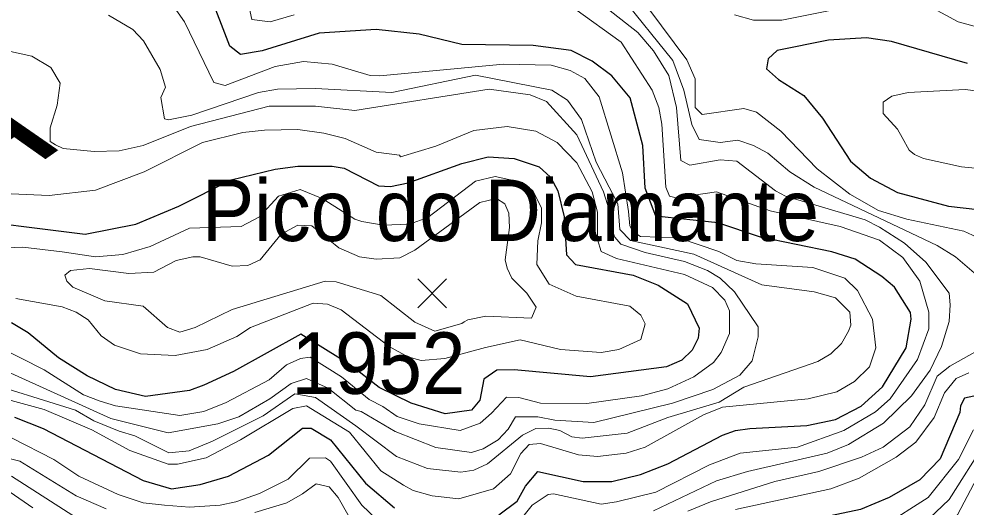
# Model space of a CAD drawing. Extents: x 423 to 448.8, y 7456.3 to 7484.
# Drawn here: x 440.811 to 442.042, y 7479.256 to 7479.891 of the extents above; entities that cross this region are included whole.
import ezdxf
from ezdxf.enums import TextEntityAlignment as Align

# ---------------------------------------------------------------- set-up
doc = ezdxf.new("R2010")
doc.units = 0
doc.header["$LTSCALE"] = 0.032
for name, color, linetype, lineweight in [('1', 7, 'Continuous', 25), ('2', 7, 'Continuous', 13), ('21', 7, 'Continuous', 25)]:
    doc.layers.add(name, color=color, linetype=linetype, lineweight=lineweight)
doc.layers.add('61', color=7, linetype='Continuous')

msp = doc.modelspace()

# ---------------------------------------------------------------- linework, layer by layer
at = {"layer": '1'}
for points in [[(441.4347, 7479.2461), (441.4586, 7479.2639), (441.4695, 7479.2832), (441.4857, 7479.3025), (441.5445, 7479.2894), (441.5817, 7479.2894), (441.6188, 7479.2987), (441.6544, 7479.3126), (441.7255, 7479.3498), (441.7425, 7479.3559), (441.7611, 7479.3582), (441.8354, 7479.3621), (441.8725, 7479.3699), (441.9057, 7479.3876), (441.9336, 7479.4124), (441.9645, 7479.4635), (441.9707, 7479.5006), (441.9699, 7479.5091), (441.949, 7479.5424), (441.9328, 7479.5562), (441.898, 7479.5787), (441.8678, 7479.588), (441.775, 7479.6073), (441.7193, 7479.6259), (441.6389, 7479.6344), (441.6249, 7479.6708), (441.6218, 7479.7264), (441.6056, 7479.7883), (441.5816, 7479.8169), (441.5561, 7479.8362), (441.529, 7479.8502), (441.4796, 7479.8564), (441.3867, 7479.8579), (441.3311, 7479.8711), (441.2754, 7479.8772), (441.2011, 7479.8726), (441.1269, 7479.8494), (441.099, 7479.8448), (441.0851, 7479.8556), (441.058, 7479.926)], [(442.0442, 7479.8332), (441.9452, 7479.8618), (441.9127, 7479.8664), (441.8632, 7479.8633), (441.7967, 7479.8502), (441.785, 7479.8393), (441.7827, 7479.8262), (441.7982, 7479.8123), (441.8315, 7479.7914), (441.8554, 7479.762), (441.8918, 7479.7063), (441.9181, 7479.6839), (441.9529, 7479.6653), (442.0194, 7479.6475), (442.2174, 7479.6251)], [(441.3171, 7479.6777), (441.3867, 7479.7032), (441.4208, 7479.7117), (441.4548, 7479.7094), (441.4873, 7479.6986), (441.502, 7479.6854), (441.5113, 7479.6677), (441.5197, 7479.6336), (441.5228, 7479.5841), (441.5344, 7479.5717), (441.6095, 7479.5578), (441.642, 7479.5446), (441.6799, 7479.5207), (441.6953, 7479.489), (441.6938, 7479.4758), (441.686, 7479.4604), (441.6729, 7479.4472), (441.6528, 7479.4387), (441.5538, 7479.4255), (441.4548, 7479.4348), (441.4324, 7479.4341), (441.4153, 7479.4224), (441.4099, 7479.3954), (441.3991, 7479.3822), (441.3651, 7479.3776), (441.321, 7479.3915), (441.2792, 7479.4117), (441.2417, 7479.4413), (441.1775, 7479.4811), (441.0897, 7479.4325), (441.0511, 7479.4147), (441.0325, 7479.4078), (440.9753, 7479.4), (440.9366, 7479.4093), (440.8995, 7479.4271), (440.8623, 7479.4503), (440.8229, 7479.4828), (440.8012, 7479.4959)], [(440.7169, 7479.6336), (440.8971, 7479.6112), (440.9629, 7479.6243), (441.0186, 7479.6475), (441.0866, 7479.6816), (441.1439, 7479.6955), (441.1733, 7479.6994), (441.2181, 7479.6994), (441.2336, 7479.697), (441.2785, 7479.6738), (441.2939, 7479.673), (441.3171, 7479.6777)], [(442.0643, 7479.4031), (442.0403, 7479.3977), (442.0349, 7479.3877), (442.0341, 7479.3791), (442.0086, 7479.3188), (441.9823, 7479.2918), (441.9421, 7479.2685), (441.905, 7479.253), (441.8493, 7479.2415), (441.775, 7479.2299), (441.7193, 7479.2144), (441.7008, 7479.2051), (441.6659, 7479.1796), (441.6311, 7479.1424), (441.6288, 7479.1332), (441.6319, 7479.1247), (441.6605, 7479.1177), (441.6712, 7479.1106), (441.6726, 7479.1046), (441.671, 7479.0952), (441.6396, 7479.0721), (441.5631, 7479.0519)], [(440.8051, 7479.373), (440.8422, 7479.3583), (440.9722, 7479.2909), (441.0093, 7479.2801), (441.0464, 7479.2856), (441.0835, 7479.2964), (441.1353, 7479.3235), (441.1795, 7479.359), (441.191, 7479.359), (441.2158, 7479.3436), (441.2614, 7479.2871), (441.2993, 7479.2554)]]:
    msp.add_lwpolyline(points, dxfattribs=at)
at = {"layer": '2'}
for points in [[(441.6033, 7479.6406), (441.5956, 7479.6909), (441.5654, 7479.7899), (441.5468, 7479.8138), (441.5275, 7479.8239), (441.5028, 7479.8308), (441.4409, 7479.8324), (441.28, 7479.8169), (441.2676, 7479.8177), (441.2181, 7479.8324), (441.181, 7479.8355), (441.1439, 7479.8293), (441.0789, 7479.8045), (441.0642, 7479.8084), (441.0263, 7479.8873), (440.983, 7479.9492), (440.9698, 7479.9608), (440.932, 7479.9848), (440.8747, 7479.9863), (440.8507, 7479.9948), (440.8391, 7480.0204), (440.8206, 7480.0946), (440.7997, 7480.1317)], [(441.1686, 7479.8966), (441.1377, 7479.8873), (441.1137, 7479.8904), (441.0967, 7479.9693)], [(441.6358, 7479.2515), (441.7178, 7479.2902), (441.758, 7479.3026), (441.8617, 7479.3265), (441.8894, 7479.3374), (441.9351, 7479.3652), (441.9715, 7479.4008), (441.9954, 7479.4341), (442.0101, 7479.465), (442.0202, 7479.4975), (442.0217, 7479.5192), (442.0202, 7479.5346), (441.99, 7479.5748), (441.9622, 7479.5996), (441.9297, 7479.6204), (441.9112, 7479.6297), (441.8075, 7479.6607), (441.7943, 7479.6677), (441.7441, 7479.7063), (441.7224, 7479.7079), (441.6829, 7479.7009), (441.6713, 7479.7071), (441.6659, 7479.7759), (441.6559, 7479.8177), (441.6358, 7479.8494), (441.6156, 7479.8734), (441.5353, 7479.9368)], [(442.0527, 7479.5609), (442.0287, 7479.5818), (442.0047, 7479.5965), (441.8446, 7479.6723), (441.8129, 7479.6924), (441.7843, 7479.7164), (441.7657, 7479.7264), (441.7456, 7479.7334), (441.7224, 7479.7303), (441.6954, 7479.7341), (441.6857, 7479.7536), (441.6752, 7479.7986), (441.6609, 7479.8372), (441.594, 7479.9206)], [(441.9266, 7479.9144), (441.8029, 7479.8896), (441.7657, 7479.8896), (441.741, 7479.8966)], [(442.5145, 7479.9152), (442.4402, 7479.8788), (442.4031, 7479.871), (442.3659, 7479.8742), (442.3164, 7479.8873), (442.2793, 7479.8873), (442.2546, 7479.8819), (442.2298, 7479.8811), (442.1803, 7479.8912), (442.0689, 7479.8772), (442.0318, 7479.8873), (441.9885, 7479.9105)], [(441.823, 7479.3343), (441.8833, 7479.3559), (441.9243, 7479.3799), (441.9436, 7479.3969), (441.9792, 7479.448), (441.9939, 7479.4882), (441.9939, 7479.5099), (441.9823, 7479.5501), (441.9599, 7479.581), (441.9297, 7479.6034), (441.8787, 7479.6212), (441.7874, 7479.6414), (441.7178, 7479.6661), (441.6853, 7479.6615), (441.6729, 7479.6568), (441.6567, 7479.6607), (441.652, 7479.6723), (441.6466, 7479.7543), (441.6427, 7479.7759), (441.6342, 7479.7984), (441.594, 7479.861), (441.5337, 7479.9043)], [(441.6296, 7479.9043), (441.6791, 7479.8378), (441.6899, 7479.8131), (441.6899, 7479.7759), (441.6992, 7479.7666), (441.7534, 7479.7744), (441.7696, 7479.7698), (441.8013, 7479.745), (441.8485, 7479.6963), (441.891, 7479.663), (441.9282, 7479.6421), (441.9653, 7479.6305), (442.0395, 7479.6151), (442.1014, 7479.5864), (442.1138, 7479.5833), (442.2252, 7479.5694), (442.2376, 7479.5656), (442.2623, 7479.5485), (442.2654, 7479.5307), (442.2607, 7479.5184)], [(441.3016, 7479.3219), (441.3419, 7479.3064), (441.3852, 7479.3018), (441.4022, 7479.3041), (441.42, 7479.3126), (441.4656, 7479.3497), (441.4827, 7479.3583), (441.4997, 7479.359), (441.5143, 7479.3559), (441.5298, 7479.3474), (441.543, 7479.3459), (441.6018, 7479.3521), (441.6544, 7479.3729), (441.7212, 7479.3928), (441.7535, 7479.4123), (441.8493, 7479.4456), (441.8662, 7479.4557), (441.8802, 7479.4688), (441.8895, 7479.4851), (441.8926, 7479.4929), (441.891, 7479.5099), (441.8724, 7479.5284), (441.8446, 7479.5362), (441.7766, 7479.5454), (441.6883, 7479.5852), (441.6061, 7479.603), (441.592, 7479.6171), (441.5893, 7479.6508), (441.5614, 7479.7049), (441.5423, 7479.7604), (441.5242, 7479.7853), (441.5037, 7479.7984), (441.4044, 7479.8179), (441.2955, 7479.7953), (441.1965, 7479.8007), (441.147, 7479.7999), (441.1222, 7479.7953), (441.0356, 7479.7659), (441.0054, 7479.7597), (441, 7479.7612), (440.9954, 7479.7891), (441.0016, 7479.8022), (440.9946, 7479.8254), (440.9729, 7479.8626), (440.959, 7479.8772), (440.9273, 7479.8958)], [(440.7819, 7479.4387), (440.9304, 7479.3714), (441.0047, 7479.3528), (441.0696, 7479.3645), (441.0967, 7479.3737), (441.1369, 7479.3969), (441.1647, 7479.4171), (441.1848, 7479.4232), (441.2128, 7479.4108), (441.2489, 7479.3821), (441.256, 7479.3807), (441.3001, 7479.3544), (441.3527, 7479.3335), (441.3991, 7479.3273), (441.4146, 7479.332), (441.4339, 7479.3436), (441.447, 7479.3575), (441.4563, 7479.3737), (441.4857, 7479.3737), (441.5074, 7479.3691), (441.5585, 7479.366), (441.6606, 7479.3915), (441.7131, 7479.4093), (441.7479, 7479.4278), (441.7642, 7479.4464), (441.7719, 7479.4774), (441.7719, 7479.4905), (441.741, 7479.5362), (441.7224, 7479.5539), (441.7062, 7479.564), (441.676, 7479.5756), (441.625, 7479.5872), (441.5932, 7479.598), (441.5855, 7479.6073), (441.5809, 7479.6197), (441.5786, 7479.6414), (441.5708, 7479.6661), (441.536, 7479.7404), (441.4966, 7479.7837), (441.4757, 7479.7922), (441.4223, 7479.7999), (441.2475, 7479.772), (441.1965, 7479.7775), (441.1361, 7479.7775), (441.034, 7479.7512), (440.9722, 7479.7264), (440.9412, 7479.7195), (440.9087, 7479.7187), (440.8685, 7479.7226), (440.8584, 7479.7272), (440.8515, 7479.7318), (440.8515, 7479.7496), (440.8608, 7479.779), (440.8646, 7479.8076), (440.8523, 7479.8277), (440.8275, 7479.8425), (440.7819, 7479.8525)], [(442.1355, 7479.6893), (442.0365, 7479.6986), (441.987, 7479.7094), (441.9753, 7479.7148), (441.9684, 7479.7202), (441.9591, 7479.7367), (441.9531, 7479.7479), (441.9343, 7479.7682), (441.9343, 7479.7829), (441.9459, 7479.7906), (441.9668, 7479.7953), (442.0411, 7479.7991), (442.0782, 7479.7945)], [(441.4254, 7479.3783), (441.4447, 7479.3993), (441.461, 7479.3985), (441.4888, 7479.3915), (441.5492, 7479.3908), (441.6203, 7479.4008), (441.6544, 7479.4101), (441.6884, 7479.4255), (441.7139, 7479.4441), (441.7239, 7479.4572), (441.7348, 7479.482), (441.7348, 7479.5114), (441.7286, 7479.5253), (441.7124, 7479.5416), (441.676, 7479.5586), (441.5878, 7479.5795), (441.5677, 7479.5887), (441.5631, 7479.6042), (441.5631, 7479.6398), (441.5561, 7479.6661), (441.536, 7479.704), (441.5105, 7479.7303), (441.4827, 7479.745), (441.4455, 7479.7512), (441.4022, 7479.7458), (441.3527, 7479.7256), (441.3071, 7479.7117), (441.3055, 7479.7141), (441.2754, 7479.7179), (441.2351, 7479.7357), (441.2073, 7479.7427), (441.1733, 7479.7473), (441.13, 7479.7465), (441.1021, 7479.7435), (441.0495, 7479.7303), (440.9737, 7479.6924), (440.9103, 7479.6684), (440.85, 7479.6615), (440.7804, 7479.6646)], [(440.795, 7479.5934), (440.8159, 7479.5942), (440.867, 7479.588), (440.9103, 7479.5818), (440.9459, 7479.5849), (440.9815, 7479.595), (441.0325, 7479.6189), (441.0998, 7479.6212), (441.1237, 7479.6336), (441.1485, 7479.6607), (441.1764, 7479.6692), (441.205, 7479.6576), (441.2475, 7479.6305), (441.2568, 7479.6274), (441.2846, 7479.6228), (441.3187, 7479.6243), (441.3426, 7479.6328), (441.4045, 7479.68), (441.4301, 7479.6862), (441.4656, 7479.6785), (441.4788, 7479.6677), (441.4904, 7479.6452), (441.4904, 7479.6259), (441.4857, 7479.6026), (441.4842, 7479.5717), (441.5004, 7479.5462), (441.5353, 7479.5307), (441.6049, 7479.5176), (441.6195, 7479.506), (441.625, 7479.4944), (441.6195, 7479.4742), (441.5909, 7479.4611), (441.5677, 7479.4573), (441.5151, 7479.4611), (441.4625, 7479.4735), (441.4175, 7479.4638), (441.3646, 7479.4496), (441.3337, 7479.4469), (441.3163, 7479.4516), (441.2921, 7479.465), (441.2297, 7479.5129), (441.2119, 7479.5199), (441.1934, 7479.5214), (441.1121, 7479.4898), (441.0943, 7479.4781), (441.0557, 7479.4611), (441.0139, 7479.4534), (440.9691, 7479.4557), (440.935, 7479.4666), (440.918, 7479.4789), (440.901, 7479.4998), (440.8855, 7479.5098), (440.867, 7479.5168), (440.8067, 7479.5276)], [(440.7448, 7479.4101), (440.8438, 7479.383), (440.9057, 7479.3567), (440.9552, 7479.3296), (441.0047, 7479.3119), (441.017, 7479.3119), (441.0542, 7479.3204), (441.099, 7479.3435), (441.1671, 7479.3846), (441.1849, 7479.3877), (441.2405, 7479.3536), (441.2815, 7479.3033), (441.3109, 7479.2848), (441.3233, 7479.2778), (441.3481, 7479.2709), (441.3829, 7479.267), (441.4277, 7479.2801), (441.4501, 7479.2995), (441.4633, 7479.3258), (441.4741, 7479.3374), (441.4888, 7479.3389), (441.5383, 7479.3242), (441.5631, 7479.3219), (441.6002, 7479.3265), (441.625, 7479.3343), (441.7008, 7479.376), (441.7255, 7479.3861), (441.8369, 7479.3969), (441.874, 7479.4062), (441.8972, 7479.4194), (441.9165, 7479.4387), (441.9251, 7479.4635), (441.9204, 7479.5006), (441.9011, 7479.5377), (441.8848, 7479.5539), (441.8431, 7479.5679), (441.7688, 7479.5725), (441.7441, 7479.5771), (441.7208, 7479.5888), (441.6683, 7479.6065), (441.6188, 7479.6081), (441.6095, 7479.6143), (441.6049, 7479.622), (441.6033, 7479.6406)], [(440.7834, 7479.465), (440.8438, 7479.4348), (440.8948, 7479.4023), (440.9165, 7479.3939), (440.9366, 7479.3877), (441.0201, 7479.3753), (441.0511, 7479.3807), (441.0805, 7479.3923), (441.1361, 7479.4217), (441.1586, 7479.441), (441.1771, 7479.4495), (441.1895, 7479.4511), (441.2302, 7479.4258), (441.2661, 7479.3963), (441.284, 7479.3869), (441.3028, 7479.3738), (441.3311, 7479.3645), (441.3844, 7479.3559), (441.4107, 7479.3652), (441.4254, 7479.3783)], [(441.6807, 7479.2507), (441.7101, 7479.2631), (441.7936, 7479.2894), (441.8508, 7479.3026), (441.9065, 7479.3211), (441.9344, 7479.3343), (441.9691, 7479.3606), (441.9885, 7479.3892), (442.0047, 7479.4263), (442.021, 7479.4395), (442.0566, 7479.4596)], [(440.7534, 7479.423), (440.8846, 7479.3823), (440.9084, 7479.3685), (440.9413, 7479.3551), (440.9615, 7479.349), (441.0057, 7479.3268), (441.0321, 7479.3292), (441.0624, 7479.342), (441.1282, 7479.3749), (441.1695, 7479.4035), (441.1966, 7479.3987), (441.2487, 7479.3618), (441.3016, 7479.3219)], [(442.0457, 7479.431), (442.0295, 7479.4232), (442.014, 7479.4046), (442.0008, 7479.3729), (441.9769, 7479.3405), (441.9513, 7479.3211), (441.9034, 7479.294), (441.8663, 7479.2801), (441.7425, 7479.2531)], [(440.802, 7479.3459), (440.8561, 7479.3181), (440.8886, 7479.2964), (440.9397, 7479.2724), (440.9722, 7479.2616), (441, 7479.2585), (441.0325, 7479.2561), (441.0727, 7479.2585), (441.0928, 7479.2631), (441.1238, 7479.2739), (441.1608, 7479.2925), (441.1887, 7479.3196), (441.2096, 7479.3204), (441.2158, 7479.3157), (441.2568, 7479.2585), (441.2854, 7479.2314)], [(441.9344, 7479.2314), (441.9931, 7479.2686), (442.0326, 7479.3181), (442.0519, 7479.3567)], [(441.4625, 7479.2392), (441.478, 7479.2585), (441.4989, 7479.2724), (441.5059, 7479.2732), (441.5677, 7479.26), (441.5878, 7479.2631), (441.6389, 7479.2755), (441.7085, 7479.3111), (441.7487, 7479.3265), (441.823, 7479.3343)], [(441.9862, 7479.2337), (442.0202, 7479.2662), (442.0674, 7479.3405)], [(440.7571, 7479.3296), (440.812, 7479.3157), (440.8855, 7479.2708), (440.9242, 7479.2538)], [(442.0693, 7479.3183), (442.031, 7479.2461), (441.9923, 7479.2074), (441.9576, 7479.1897), (441.8771, 7479.127), (441.8338, 7479.1224), (441.8183, 7479.1169), (441.8098, 7479.11), (441.7967, 7479.0736), (441.7843, 7479.0527), (441.7603, 7479.0249), (441.7039, 7478.9909), (441.6513, 7478.9715)], [(440.8012, 7479.2964), (440.9026, 7479.2314)], [(441.1176, 7479.2492), (441.1593, 7479.2616), (441.1795, 7479.2732), (441.1972, 7479.2863), (441.2142, 7479.2825), (441.2259, 7479.2686), (441.2491, 7479.2275)], [(440.8291, 7479.2554), (440.7997, 7479.2755)]]:
    msp.add_lwpolyline(points, dxfattribs=at)
msp.add_lwpolyline([(441.0402, 7479.4897), (441.0882, 7479.513), (441.2089, 7479.5501), (441.2235, 7479.5493), (441.2816, 7479.5315), (441.3256, 7479.4967), (441.3518, 7479.4848), (441.3866, 7479.4949), (441.3897, 7479.4971), (441.3944, 7479.4998), (441.4177, 7479.5044), (441.4772, 7479.5021), (441.4834, 7479.5161), (441.471, 7479.5346), (441.4517, 7479.5539), (441.4455, 7479.5671), (441.4432, 7479.5779), (441.4486, 7479.6197), (441.4478, 7479.6383), (441.4424, 7479.6506), (441.4316, 7479.6576), (441.4099, 7479.6522), (441.3256, 7479.5903), (441.3063, 7479.5802), (441.2754, 7479.5787), (441.2537, 7479.5818), (441.2266, 7479.5934), (441.1918, 7479.622), (441.1733, 7479.6228), (441.1516, 7479.6112), (441.1245, 7479.5779), (441.1083, 7479.5702), (441.0882, 7479.5694), (441.0464, 7479.5818), (441.0371, 7479.5818), (441.0155, 7479.5771), (440.9861, 7479.5617), (440.9536, 7479.5601), (440.9026, 7479.5663), (440.8778, 7479.564), (440.8707, 7479.5578), (440.8732, 7479.5501), (440.8809, 7479.5424), (440.9227, 7479.5245), (440.9722, 7479.5176), (441.0039, 7479.4897), (441.0201, 7479.4836)], close=True, dxfattribs=at)
at = {"layer": '21'}
for p, q in [((441.3293, 7479.5529), (441.3668, 7479.5154)), ((441.3668, 7479.5529), (441.3293, 7479.5154))]:
    msp.add_line(p, q, dxfattribs=at)

# ---------------------------------------------------------------- texts
at = {"layer": '61'}
msp.add_text('A', height=0.16, rotation=34.982, dxfattribs=at).set_placement((440.8039, 7479.6797), align=Align.CENTER)
at = {"layer": '61', "width": 0.95}
for s, p in [('Pico do Diamante', (441.45, 7479.6022)), ('1952', (441.2783, 7479.4034))]:
    msp.add_text(s, height=0.08, dxfattribs=at).set_placement(p, align=Align.CENTER)

doc.saveas('drawing.dxf')
